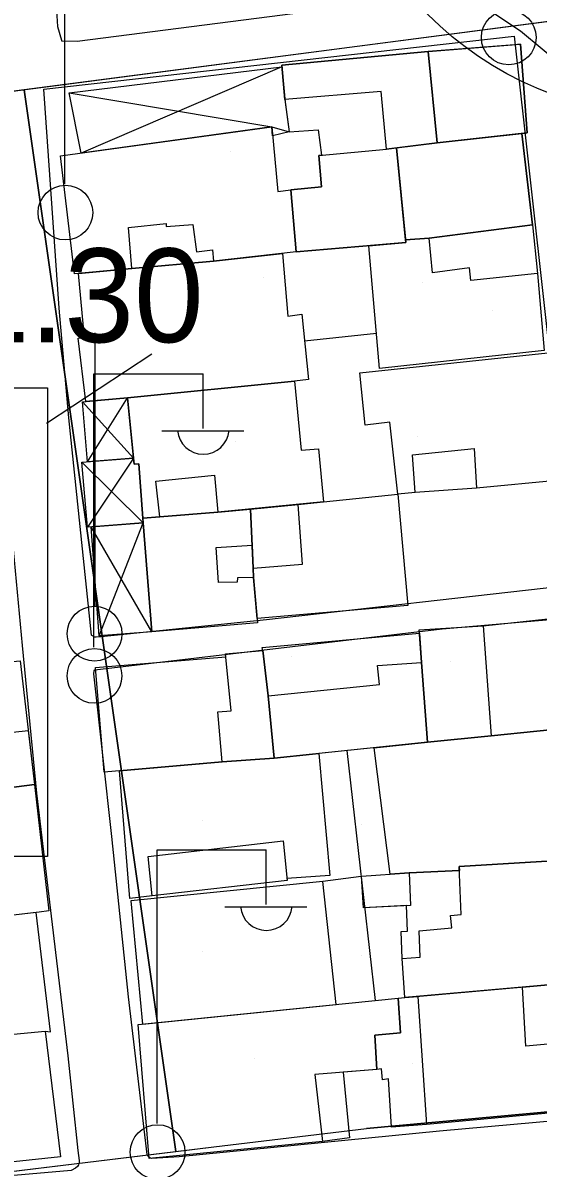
# Model space of a CAD drawing. Extents: x 417997 to 421451, y 4451742 to 4455216.
# Drawn here: x 419522.8 to 419555.8, y 4453584.3 to 4453657.6 of the extents above; entities that cross this region are included whole.
import ezdxf

# ---------------------------------------------------------------- set-up
doc = ezdxf.new("R2010")
doc.units = 0
for name, color, linetype in [('ADAKENARI', 7, 'Continuous'), ('B_Mesken', 7, 'Continuous'), ('B_Sundurma', 7, 'Continuous'), ('B_Teras', 7, 'Continuous'), ('Default', 7, 'Continuous'), ('KD_DAIRE', 7, 'Continuous'), ('LJ_SEMBOL', 7, 'Continuous'), ('PL_AYA_PARK_DINLENME', 7, 'Continuous'), ('PL_K_BHA', 7, 'Continuous'), ('S_Elektrik_Diregi', 7, 'Continuous'), ('S_Telefon_Diregi', 7, 'Continuous'), ('Sinir_Duvar_tek_tarafa_ait', 7, 'Continuous'), ('SN_3_DERECE_KAYNAK_KORUMA', 7, 'Continuous'), ('TR_PARKALANI', 7, 'Continuous'), ('Y_Yol_Kotu', 7, 'Continuous'), ('Yol_Sose', 7, 'Continuous')]:
    doc.layers.add(name, color=color, linetype=linetype)

# ---------------------------------------------------------------- blocks, each defined once
blk = doc.blocks.new('POINT_DISPLAY')
at = {"layer": 'Default'}
blk.add_line((0, 0), (0, 0), dxfattribs=at)

msp = doc.modelspace()

# ---------------------------------------------------------------- linework, layer by layer
at = {"layer": 'ADAKENARI'}
for p, q in [((419599.189, 4453663.287), (419516.33, 4453652.484)), ((419599.189, 4453663.287), (419516.33, 4453652.484)), ((419522.884, 4453653.339), (419532.607, 4453585.398)), ((419522.884, 4453653.339), (419532.607, 4453585.398)), ((419557.133, 4453588.004), (419544.818, 4453586.875)), ((419557.133, 4453588.004), (419544.818, 4453586.875)), ((419535.039, 4453585.692), (419544.818, 4453586.875)), ((419535.039, 4453585.692), (419544.818, 4453586.875)), ((419505.472, 4453582.115), (419535.039, 4453585.692)), ((419505.472, 4453582.115), (419535.039, 4453585.692))]:
    msp.add_line(p, q, dxfattribs=at)
at = {"layer": 'B_Mesken'}
for points in [[(419539.586, 4453652.721), (419539.856, 4453650.665), (419541.709, 4453650.776), (419541.928, 4453649.161), (419541.753, 4453649.145), (419541.92, 4453647.143), (419539.972, 4453646.948), (419540.317, 4453642.971), (419547.325, 4453643.57), (419547.309, 4453643.737), (419548.829, 4453643.858), (419555.453, 4453644.694), (419554.76, 4453650.544), (419555.105, 4453650.581), (419554.675, 4453656.257), (419554.299, 4453656.227), (419548.762, 4453655.787), (419539.38, 4453654.927)], [(419538.749, 4453650.972), (419539.126, 4453646.831), (419539.972, 4453646.948), (419540.317, 4453642.971), (419535.019, 4453642.384), (419529.788, 4453641.916), (419526.123, 4453641.558), (419525.224, 4453649.114)], [(419555.759, 4453641.587), (419556.192, 4453636.671), (419545.644, 4453635.506), (419544.959, 4453643.368), (419547.325, 4453643.57), (419547.309, 4453643.737), (419548.829, 4453643.858), (419555.453, 4453644.694)], [(419539.424, 4453642.872), (419539.766, 4453638.859), (419540.679, 4453638.977), (419541.094, 4453634.803), (419540.196, 4453634.702), (419529.5, 4453633.63), (419526.84, 4453633.395), (419526.357, 4453637.451), (419526.763, 4453637.48), (419526.373, 4453641.583), (419529.788, 4453641.916), (419535.019, 4453642.384)], [(419544.382, 4453635.237), (419556.425, 4453636.508), (419557.22, 4453628.354), (419551.858, 4453627.853), (419547.93, 4453627.58), (419546.811, 4453627.46), (419546.314, 4453632.08), (419544.719, 4453631.878)], [(419542.069, 4453626.967), (419535.281, 4453626.314), (419531.581, 4453626.01), (419530.479, 4453625.934), (419530.231, 4453629.405), (419529.939, 4453629.382), (419529.5, 4453633.63), (419540.196, 4453634.702), (419540.627, 4453630.291), (419541.733, 4453630.358)], [(419542.069, 4453626.967), (419546.811, 4453627.46), (419547.458, 4453620.334), (419537.816, 4453619.515), (419537.581, 4453622.143), (419537.581, 4453622.143), (419537.554, 4453622.727), (419537.381, 4453626.516), (419540.444, 4453626.81)], [(419537.381, 4453626.516), (419537.581, 4453622.143), (419537.841, 4453619.239), (419531.068, 4453618.663), (419530.507, 4453625.641), (419530.479, 4453625.934), (419531.581, 4453626.01), (419535.281, 4453626.314)], [(419552.281, 4453619.047), (419557.999, 4453619.653), (419558.649, 4453612.591), (419552.786, 4453611.994), (419548.726, 4453611.602), (419548.343, 4453616.701), (419548.186, 4453618.785)], [(419538.166, 4453617.468), (419538.12, 4453617.645), (419548.201, 4453618.578), (419548.343, 4453616.701), (419548.726, 4453611.602), (419546.288, 4453611.344), (419538.895, 4453610.562), (419538.505, 4453614.57)], [(419535.57, 4453610.333), (419528.01, 4453609.683), (419527.454, 4453616.367), (419535.795, 4453617.066), (419535.776, 4453617.255), (419538.166, 4453617.468), (419538.505, 4453614.57), (419538.895, 4453610.562)], [(419511.136, 4453611.043), (419510.707, 4453615.682), (419518.655, 4453616.432), (419522.629, 4453616.805), (419523.546, 4453608.881), (419519.573, 4453608.377), (419511.505, 4453607.56), (419511.136, 4453611.043)], [(419558.649, 4453612.591), (419559.577, 4453612.665), (419560.247, 4453604.216), (419550.755, 4453603.638), (419550.765, 4453603.378), (419547.554, 4453603.232), (419546.328, 4453603.15), (419545.298, 4453611.239), (419548.726, 4453611.602), (419552.786, 4453611.994)], [(419541.764, 4453610.865), (419542.47, 4453603.06), (419539.711, 4453602.869), (419539.724, 4453602.747), (419531.094, 4453601.754), (419529.665, 4453601.582), (419528.985, 4453609.767), (419535.57, 4453610.333), (419538.895, 4453610.562), (419538.895, 4453610.562), (419538.895, 4453610.562)], [(419523.841, 4453600.718), (419521.262, 4453600.414), (419510.879, 4453599.21), (419510.68, 4453599.212), (419509.665, 4453599.067), (419509.463, 4453600.486), (419510.539, 4453600.622), (419510.268, 4453603.321), (419511.641, 4453603.427), (419511.206, 4453607.53), (419511.505, 4453607.56), (419519.573, 4453608.377), (419523.546, 4453608.881), (419524.469, 4453600.804)], [(419547.1, 4453597.743), (419547.028, 4453599.483), (419547.428, 4453599.494), (419547.367, 4453601.132), (419544.616, 4453600.985), (419544.498, 4453603.028), (419547.554, 4453603.232), (419550.765, 4453603.378), (419550.755, 4453603.638), (419560.247, 4453604.216), (419560.593, 4453596.437), (419560.211, 4453596.403), (419554.792, 4453595.919), (419548.103, 4453595.323), (419547.274, 4453595.249)], [(419542.026, 4453602.684), (419529.715, 4453601.438), (419530.464, 4453593.552), (419542.878, 4453594.803)], [(419510.68, 4453599.212), (419510.93, 4453596.379), (419510.061, 4453596.265), (419510.161, 4453594.894), (419510.401, 4453592.724), (419510.497, 4453591.788), (419524.241, 4453593.089), (419524.568, 4453593.059), (419523.649, 4453600.696), (419521.262, 4453600.414)], [(419560.397, 4453592.633), (419560.618, 4453588.237), (419548.657, 4453587.123), (419546.403, 4453586.964), (419546.219, 4453590.042), (419545.829, 4453589.984), (419545.773, 4453590.69), (419545.475, 4453590.648), (419545.337, 4453592.844), (419546.988, 4453593.002), (419546.846, 4453595.203), (419547.274, 4453595.249), (419547.274, 4453595.249), (419560.211, 4453596.403)], [(419530.901, 4453584.952), (419530.185, 4453593.523), (419546.846, 4453595.203), (419546.988, 4453593.002), (419545.337, 4453592.844), (419545.475, 4453590.648), (419543.327, 4453590.477), (419543.734, 4453586.263), (419542, 4453586.042)], [(419510.497, 4453591.788), (419524.241, 4453593.089), (419525.213, 4453585.052), (419511.331, 4453583.589)]]:
    msp.add_lwpolyline(points, close=True, dxfattribs=at)
at = {"layer": 'B_Sundurma'}
for p, q in [((419539.39, 4453654.824), (419526.547, 4453649.296)), ((419525.774, 4453653.146), (419538.749, 4453650.972)), ((419538.749, 4453650.972), (419539.856, 4453650.665)), ((419526.949, 4453629.54), (419529.5, 4453633.63)), ((419526.619, 4453633.376), (419529.899, 4453629.77)), ((419530.507, 4453625.641), (419526.584, 4453629.511)), ((419529.899, 4453629.77), (419526.948, 4453625.346)), ((419527.697, 4453618.403), (419530.507, 4453625.641)), ((419531.068, 4453618.663), (419527.189, 4453625.366))]:
    msp.add_line(p, q, dxfattribs=at)
for points in [[(419525.774, 4453653.146), (419539.39, 4453654.824), (419539.608, 4453652.553), (419539.856, 4453650.665), (419538.801, 4453650.399), (419538.749, 4453650.972), (419526.547, 4453649.296)], [(419526.949, 4453629.54), (419526.619, 4453633.376), (419529.5, 4453633.63), (419529.899, 4453629.77)], [(419529.899, 4453629.77), (419529.939, 4453629.382), (419530.231, 4453629.405), (419530.479, 4453625.934), (419530.507, 4453625.641), (419526.948, 4453625.346), (419526.584, 4453629.511)], [(419531.068, 4453618.663), (419527.697, 4453618.403), (419527.189, 4453625.366), (419530.507, 4453625.641)]]:
    msp.add_lwpolyline(points, close=True, dxfattribs=at)
at = {"layer": 'B_Teras'}
for points in [[(419539.38, 4453654.927), (419548.762, 4453655.787), (419549.339, 4453649.954), (419546.092, 4453649.551), (419545.753, 4453653.241), (419539.586, 4453652.721)], [(419549.339, 4453649.954), (419548.762, 4453655.787), (419554.675, 4453656.257), (419555.105, 4453650.581)], [(419554.76, 4453650.544), (419555.453, 4453644.694), (419548.829, 4453643.858), (419547.309, 4453643.737), (419546.742, 4453649.632), (419549.339, 4453649.954)], [(419540.317, 4453642.971), (419539.972, 4453646.948), (419541.92, 4453647.143), (419541.753, 4453649.145), (419546.092, 4453649.551), (419546.742, 4453649.632), (419547.325, 4453643.57)], [(419529.788, 4453641.916), (419529.577, 4453644.528), (419531.976, 4453644.785), (419531.989, 4453644.593), (419533.693, 4453644.725), (419533.92, 4453642.986), (419534.95, 4453643.095), (419535.019, 4453642.384)], [(419549.034, 4453641.639), (419548.829, 4453643.858), (419555.453, 4453644.694), (419555.759, 4453641.587), (419551.503, 4453641.137), (419551.41, 4453641.956)], [(419547.93, 4453627.58), (419547.753, 4453629.974), (419551.711, 4453630.394), (419551.858, 4453627.853)], [(419531.581, 4453626.01), (419531.32, 4453628.297), (419535.085, 4453628.686), (419535.281, 4453626.314)], [(419537.554, 4453622.727), (419540.716, 4453622.985), (419540.444, 4453626.81), (419537.381, 4453626.516)], [(419535.182, 4453624.053), (419537.487, 4453624.206), (419537.554, 4453622.727), (419537.581, 4453622.139), (419536.56, 4453622.107), (419536.54, 4453621.845), (419535.329, 4453621.813)], [(419548.726, 4453611.602), (419548.186, 4453618.785), (419552.281, 4453619.047), (419552.786, 4453611.994)], [(419538.895, 4453610.562), (419535.57, 4453610.333), (419535.295, 4453613.536), (419536.136, 4453613.609), (419535.776, 4453617.255), (419538.166, 4453617.468), (419538.505, 4453614.57)], [(419548.726, 4453611.602), (419538.895, 4453610.562), (419538.505, 4453614.57), (419545.643, 4453615.283), (419545.526, 4453616.503), (419548.343, 4453616.701)], [(419511.426, 4453607.552), (419511.136, 4453611.043), (419523.145, 4453612.35), (419523.546, 4453608.881), (419519.573, 4453608.377), (419511.505, 4453607.56)], [(419531.094, 4453601.754), (419530.828, 4453604.287), (419539.466, 4453605.28), (419539.724, 4453602.747)], [(419547.274, 4453595.249), (419547.1, 4453597.743), (419548.241, 4453597.83), (419548.178, 4453599.515), (419550.277, 4453599.718), (419550.182, 4453600.508), (419550.872, 4453600.565), (419550.755, 4453603.638), (419560.247, 4453604.216), (419560.593, 4453596.437)], [(419544.616, 4453600.985), (419544.498, 4453603.028), (419547.554, 4453603.232), (419547.628, 4453601.146)], [(419555.007, 4453592.13), (419554.792, 4453595.919), (419560.211, 4453596.403), (419560.397, 4453592.633)], [(419530.901, 4453584.952), (419530.185, 4453593.523), (419546.846, 4453595.203), (419546.988, 4453593.002), (419545.337, 4453592.844), (419545.475, 4453590.648), (419541.503, 4453590.331), (419542, 4453586.042)], [(419547.274, 4453595.249), (419547.274, 4453595.249), (419548.103, 4453595.323), (419548.657, 4453587.123), (419546.403, 4453586.964), (419546.219, 4453590.042), (419545.829, 4453589.984), (419545.773, 4453590.69), (419545.475, 4453590.648), (419545.337, 4453592.844), (419546.988, 4453593.002), (419546.846, 4453595.203)]]:
    msp.add_lwpolyline(points, close=True, dxfattribs=at)
at = {"layer": 'KD_DAIRE'}
msp.add_circle((419564.291, 4453673.716), 22, dxfattribs=at)
msp.add_circle((419564.291, 4453673.716), 22, dxfattribs=at)
at = {"layer": 'LJ_SEMBOL'}
msp.add_lwpolyline([(419474.393, 4453634.277), (419524.393, 4453634.277), (419524.393, 4453604.277), (419474.393, 4453604.277), (419474.393, 4453634.277), (419524.393, 4453634.277)], dxfattribs=at)
msp.add_lwpolyline([(419474.393, 4453634.277), (419524.393, 4453634.277), (419524.393, 4453604.277), (419474.393, 4453604.277), (419474.393, 4453634.277), (419524.393, 4453634.277)], dxfattribs=at)
at = {"layer": 'PL_AYA_PARK_DINLENME'}
msp.add_lwpolyline([(419650.212, 4453669.145), (419643.68, 4453668.352), (419599.189, 4453663.287), (419522.884, 4453653.339), (419532.607, 4453585.398), (419535.039, 4453585.692), (419544.818, 4453586.875), (419557.133, 4453588.004), (419567.092, 4453588.916), (419643.952, 4453595.958), (419650.212, 4453669.145)], dxfattribs=at)
msp.add_lwpolyline([(419650.212, 4453669.145), (419643.68, 4453668.352), (419599.189, 4453663.287), (419522.884, 4453653.339), (419532.607, 4453585.398), (419535.039, 4453585.692), (419544.818, 4453586.875), (419557.133, 4453588.004), (419567.092, 4453588.916), (419643.952, 4453595.958), (419650.212, 4453669.145)], dxfattribs=at)
at = {"layer": 'PL_K_BHA'}
msp.add_lwpolyline([(419522.884, 4453653.339), (419516.33, 4453652.484), (419475.941, 4453646.07), (419485.439, 4453579.691), (419505.472, 4453582.115), (419532.607, 4453585.398), (419522.884, 4453653.339)], dxfattribs=at)
msp.add_lwpolyline([(419522.884, 4453653.339), (419516.33, 4453652.484), (419475.941, 4453646.07), (419485.439, 4453579.691), (419505.472, 4453582.115), (419532.607, 4453585.398), (419522.884, 4453653.339)], dxfattribs=at)
at = {"layer": 'S_Elektrik_Diregi'}
for p, q in [((419525.496, 4453647.319), (419525.496, 4453664.819)), ((419527.357, 4453617.669), (419527.357, 4453635.169)), ((419527.357, 4453635.169), (419534.357, 4453635.169)), ((419534.357, 4453631.669), (419534.357, 4453635.169)), ((419531.697, 4453631.529), (419536.948, 4453631.529)), ((419531.396, 4453587.197), (419531.396, 4453604.697)), ((419531.396, 4453604.697), (419538.396, 4453604.697)), ((419538.396, 4453601.197), (419538.396, 4453604.697)), ((419535.736, 4453601.057), (419540.986, 4453601.057))]:
    msp.add_line(p, q, dxfattribs=at)
for centre in [(419553.919, 4453656.693), (419525.532, 4453645.483), (419527.393, 4453615.833), (419531.432, 4453585.362)]:
    msp.add_circle(centre, 1.75, dxfattribs=at)
for centre in [(419534.358, 4453631.682), (419538.397, 4453601.21)]:
    msp.add_arc(centre, 1.658, 184.83843, 355.14641, dxfattribs=at)
at = {"layer": 'S_Telefon_Diregi'}
for p, q in [((419527.43, 4453620.286), (419527.43, 4453637.786)), ((419524.315, 4453632.011), (419531.07, 4453636.456))]:
    msp.add_line(p, q, dxfattribs=at)
msp.add_circle((419527.395, 4453618.536), 1.754, dxfattribs=at)
at = {"layer": 'Sinir_Duvar_tek_tarafa_ait'}
for points in [[(419540.847, 4453637.287), (419545.447, 4453637.767)], [(419543.544, 4453611.054), (419545.367, 4453595.054)], [(419544.461, 4453603.001), (419542.026, 4453602.684)]]:
    msp.add_lwpolyline(points, dxfattribs=at)
at = {"layer": 'SN_3_DERECE_KAYNAK_KORUMA'}
for p, q in [((419554.682, 4453657.097), (419332.55, 4453805.225)), ((419554.682, 4453657.097), (419332.55, 4453805.225)), ((419772.919, 4453473.957), (419554.682, 4453657.097)), ((419772.919, 4453473.957), (419554.682, 4453657.097))]:
    msp.add_line(p, q, dxfattribs=at)
at = {"layer": 'Yol_Sose'}
msp.add_lwpolyline([(419552.409, 4453659.831), (419552.686, 4453660.157), (419552.744, 4453660.512), (419552.587, 4453661.388), (419533.019, 4453659.788), (419532.812, 4453661.238), (419528.503, 4453660.888), (419526.471, 4453660.521), (419525.369, 4453659.901), (419525.145, 4453659.411), (419524.948, 4453658.757), (419525.019, 4453657.39), (419525.286, 4453656.513), (419525.286, 4453656.486), (419526.273, 4453656.451)], close=True, dxfattribs=at)
for points in [[(419525.126, 4453639.369), (419524.144, 4453653.388), (419554.277, 4453656.788), (419557.255, 4453629.961)], [(419557.255, 4453629.961), (419557.741, 4453622.151), (419557.728, 4453621.978), (419557.682, 4453621.858), (419557.496, 4453621.689), (419557.258, 4453621.565), (419538.414, 4453619.424), (419527.831, 4453618.33), (419527.671, 4453618.333), (419527.496, 4453618.309), (419527.415, 4453618.316), (419527.218, 4453618.431), (419527.191, 4453618.438), (419525.759, 4453632.357), (419525.126, 4453639.369)], [(419521.351, 4453635.245), (419522.191, 4453623.915), (419522.763, 4453617.792), (419523.686, 4453608.338)], [(419528.507, 4453605.561), (419527.352, 4453615.971), (419527.365, 4453616.153), (419527.412, 4453616.223), (419549.647, 4453618.853), (419558.039, 4453619.582), (419558.071, 4453619.584), (419558.25, 4453619.53), (419558.278, 4453619.477), (419559.709, 4453605.788)], [(419523.686, 4453608.338), (419525.694, 4453591.513), (419526.321, 4453585.46), (419526.405, 4453584.817), (419526.403, 4453584.726), (419526.367, 4453584.55), (419526.304, 4453584.44), (419526.176, 4453584.326), (419525.905, 4453584.177), (419507.254, 4453582.568), (419502.384, 4453582.107), (419502.225, 4453582.119), (419502.042, 4453582.179), (419501.817, 4453582.338), (419501.739, 4453582.454), (419501.74, 4453582.467), (419501.672, 4453582.665), (419499.777, 4453595.974)], [(419559.709, 4453605.788), (419560.463, 4453587.969), (419560.407, 4453587.832), (419560.351, 4453587.763), (419560.207, 4453587.668), (419549.492, 4453586.694), (419532.808, 4453585.057)], [(419532.808, 4453585.057), (419531.066, 4453584.946), (419530.933, 4453584.993), (419530.838, 4453585.069), (419530.762, 4453585.207), (419529.564, 4453595.295), (419528.507, 4453605.561)]]:
    msp.add_lwpolyline(points, dxfattribs=at)

# ---------------------------------------------------------------- block references
at = {"layer": 'TR_PARKALANI', "xscale": 0.1, "yscale": 0.10000000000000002}
for p in [(419536.112, 4453649.416), (419536.112, 4453649.416), (419546.292, 4453649.117), (419546.292, 4453649.117), (419538.208, 4453641.332), (419538.208, 4453641.332), (419548.388, 4453641.033), (419548.388, 4453641.033), (419552.879, 4453639.236), (419552.879, 4453639.236), (419529.525, 4453632.35), (419529.525, 4453632.35), (419536.412, 4453630.853), (419536.412, 4453630.853), (419548.089, 4453631.152), (419548.089, 4453631.152), (419540.005, 4453617.08), (419540.005, 4453617.08), (419550.184, 4453616.781), (419550.184, 4453616.781), (419534.316, 4453606.601), (419534.316, 4453606.601), (419544.496, 4453606.301), (419544.496, 4453606.301), (419547.789, 4453601.81), (419547.789, 4453601.81), (419534.316, 4453598.217), (419534.316, 4453598.217), (419544.496, 4453597.918), (419544.496, 4453597.918), (419537.609, 4453591.331), (419537.609, 4453591.331), (419547.789, 4453591.032), (419547.789, 4453591.032)]:
    msp.add_blockref('POINT_DISPLAY', p, dxfattribs=at)

# ---------------------------------------------------------------- texts
at = {"layer": 'Y_Yol_Kotu'}
msp.add_text('101.30', height=6, dxfattribs=at).set_placement((419509.845, 4453637.191))

doc.saveas('drawing.dxf')
